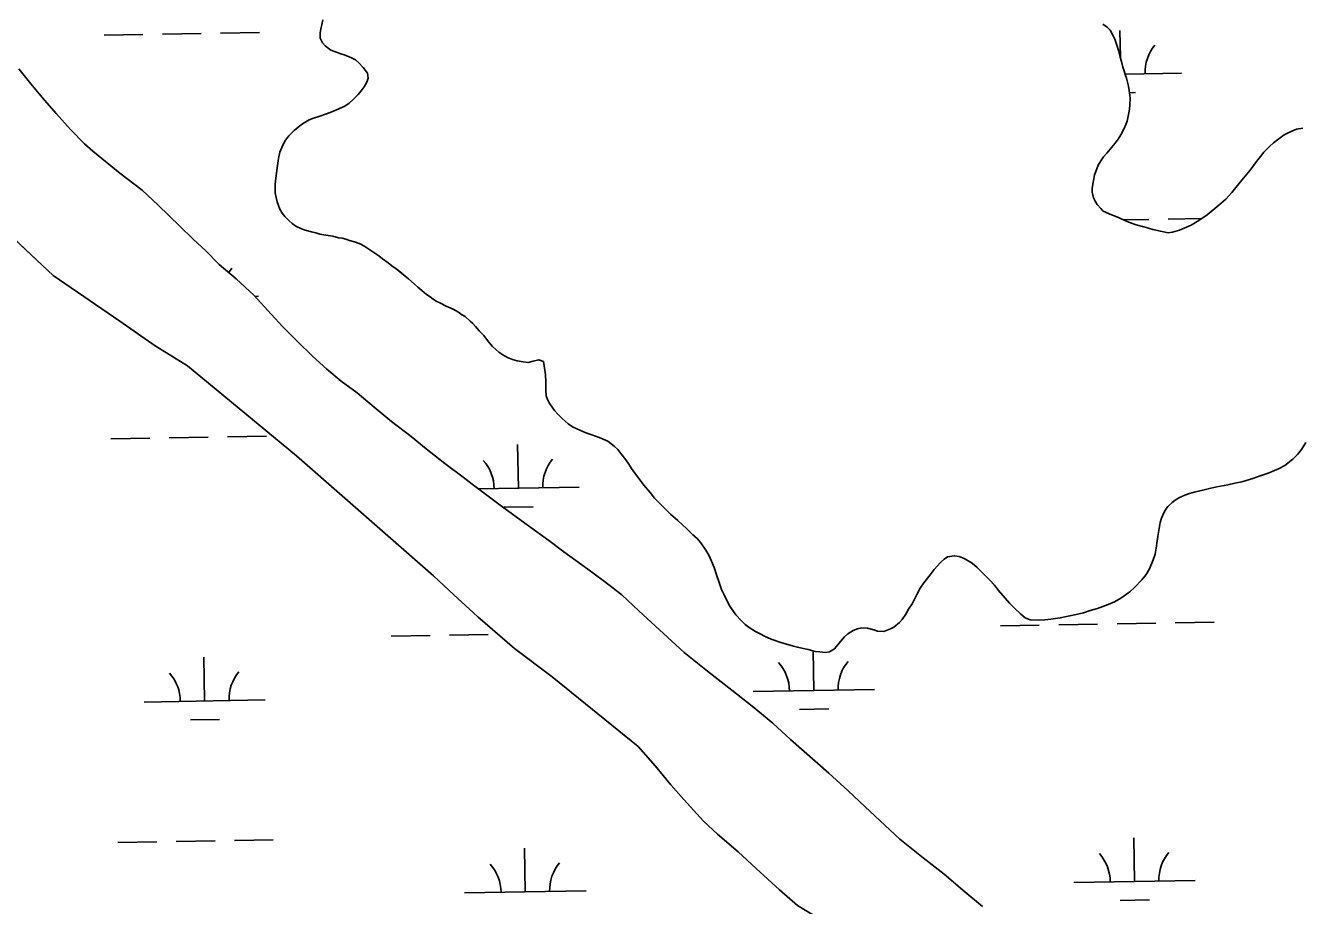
# Model space of a CAD drawing. Extents: x 3887375 to 3925618, y 296674 to 322633.
# Drawn here: x 3908812 to 3909864, y 303801 to 304526 of the extents above; entities that cross this region are included whole.
import ezdxf

# ---------------------------------------------------------------- set-up
doc = ezdxf.new("R2010")
doc.units = 0
doc.layers.add('V-TOPO-SHOR', color=7, linetype='Continuous')
doc.layers.add('V-WETL-SWMP', color=7, linetype='Continuous')

msp = doc.modelspace()

# ---------------------------------------------------------------- linework, layer by layer
at = {"layer": 'V-TOPO-SHOR'}
for points in [[(3909222.1, 304248.6), (3909217.1, 304249.4), (3909213.3, 304250.5), (3909209.1, 304252.1), (3909205.5, 304254.2), (3909202.1, 304256.5), (3909199.6, 304258.6), (3909196.8, 304261.3), (3909193.6, 304265.1), (3909189.6, 304270.1), (3909185.9, 304274.2), (3909183, 304277.7), (3909180.7, 304280), (3909178.4, 304282.1), (3909174.3, 304285.9), (3909171.4, 304287.6), (3909168.8, 304289.4), (3909164.5, 304292), (3909158.6, 304294.5), (3909154, 304296.8), (3909150.6, 304298.6), (3909147.9, 304300.3), (3909145.4, 304302.1), (3909142.6, 304304), (3909138.6, 304307.4), (3909135.4, 304310), (3909132.4, 304312.9), (3909127.8, 304316.8), (3909124.9, 304319.2), (3909122.1, 304321.5), (3909117.4, 304325.3), (3909114, 304327.7), (3909110.8, 304330.2), (3909106.2, 304333.4), (3909103.2, 304335.9), (3909099.9, 304338.2), (3909095, 304341.3), (3909091.6, 304343.5), (3909088.5, 304345.4), (3909084.1, 304347.2), (3909079.1, 304348.6), (3909076.1, 304349.6), (3909073.1, 304350.3), (3909069.9, 304350.8), (3909065.4, 304352.1), (3909059.7, 304352.9), (3909054.7, 304353.8), (3909051.4, 304354.7), (3909047.8, 304355.7), (3909042.6, 304357.1), (3909039.4, 304358.2), (3909035, 304360.3), (3909031.8, 304362.4), (3909029.3, 304364.7), (3909025.7, 304368.2), (3909023.7, 304371.1), (3909021.8, 304374.4), (3909019.6, 304380.5), (3909018.7, 304383.9), (3909017.8, 304387.8), (3909017.8, 304395), (3909018.3, 304400), (3909019.8, 304410.3), (3909020.7, 304416), (3909021.6, 304421.4), (3909024.2, 304427.1), (3909026.3, 304431.2), (3909029.2, 304434.7), (3909033.6, 304439.2), (3909036.9, 304442), (3909040.3, 304444.7), (3909045.8, 304447.9), (3909049.4, 304449.4), (3909053.8, 304450.8), (3909060.2, 304453), (3909064.4, 304454.6), (3909068.5, 304456.2), (3909075.1, 304459.3), (3909078.8, 304461.6), (3909082.2, 304464.6), (3909086.2, 304468.9), (3909088.7, 304471.9), (3909091.2, 304475.2), (3909093.3, 304478.9), (3909094.5, 304482.3), (3909094, 304486.5), (3909090.4, 304491.1), (3909086.7, 304494.9), (3909084, 304497.3), (3909080.6, 304499.1), (3909075.4, 304501.2), (3909071.9, 304502.4), (3909068.5, 304503.7), (3909063.7, 304505.4), (3909059.1, 304508.8), (3909056.7, 304511.3), (3909054.9, 304515.3), (3909054.9, 304519.6), (3909055.4, 304522.6), (3909057, 304530.3)], [(3909699.7, 304526.9), (3909703.3, 304524.3), (3909705.8, 304521.8), (3909707.9, 304517.7), (3909709.4, 304514.4), (3909711.2, 304509.4), (3909712.6, 304505.1), (3909714, 304499.6), (3909715.1, 304496.1), (3909716.2, 304491.3), (3909717.3, 304488.3), (3909718, 304485.2), (3909719.1, 304482.2), (3909720, 304478.9), (3909720.9, 304475.7), (3909721.4, 304472.1), (3909722, 304468.4), (3909722.2, 304465.4), (3909722, 304460.6), (3909721.5, 304456.5), (3909720.5, 304451.1), (3909719.6, 304446.9), (3909718.5, 304444), (3909717.3, 304440.8), (3909714.5, 304435.6), (3909712.2, 304432.1), (3909709.9, 304428.7), (3909705.8, 304423.7), (3909703, 304420.5), (3909700.2, 304417.5), (3909697.9, 304414.2), (3909695.9, 304410.7), (3909693.8, 304405.5), (3909692.8, 304402.5), (3909692.1, 304399.3), (3909691.4, 304394.8), (3909690.9, 304391.5), (3909690.9, 304388.3), (3909692, 304383.7), (3909693.2, 304380.8), (3909695, 304378.3), (3909697.9, 304374.8), (3909700, 304372.7), (3909706.8, 304369.8), (3909709.8, 304368.6), (3909713.2, 304367.2), (3909718.2, 304364.7), (3909722.3, 304363.2), (3909727.1, 304361.4), (3909733.5, 304359.7), (3909737.2, 304358.6), (3909740.9, 304357.6), (3909747, 304356.2), (3909753.4, 304354.9), (3909757.1, 304355.5), (3909762.8, 304357.1), (3909772.4, 304361.1), (3909778.8, 304365), (3909785.5, 304369.8), (3909795.1, 304377.7), (3909800.9, 304382.7), (3909806, 304388.2), (3909812.8, 304396.6), (3909816.8, 304401.6), (3909820.9, 304406.6), (3909826.2, 304413.7), (3909829.4, 304417.6), (3909832.2, 304421.2), (3909837, 304426), (3909840.2, 304429.1), (3909845.7, 304433.2), (3909849, 304435.5), (3909852.2, 304437.3), (3909855.2, 304438.7), (3909859.1, 304440.2), (3909864.3, 304441.2)], [(3908806.6, 304490.1), (3908816.6, 304477.7), (3908826.1, 304466.1), (3908837.5, 304453.3), (3908849.3, 304440), (3908860.7, 304428.3), (3908867.6, 304422.2), (3908889.8, 304403.9), (3908908.3, 304390), (3908921.5, 304377.6), (3908939.2, 304360.3), (3908949.9, 304349.8), (3908960.9, 304339.6), (3908971.8, 304328.8), (3908985.7, 304316.9), (3909000.5, 304303.1), (3909014.6, 304287.9), (3909024.1, 304277.3), (3909036.2, 304265.4), (3909048.7, 304253.2), (3909060.3, 304242.6), (3909072.3, 304232.7), (3909085.3, 304223), (3909099.5, 304211.1), (3909113.6, 304199.3), (3909130, 304186.9), (3909142.2, 304176.7), (3909157.7, 304164.8), (3909172.8, 304153.5), (3909180, 304147.7), (3909203.3, 304130.5), (3909226.5, 304113.4), (3909243.2, 304101.4), (3909255.5, 304092), (3909275.5, 304077.7), (3909288.1, 304068.3), (3909303.3, 304056.5), (3909317.4, 304043.4), (3909354.7, 304009.1), (3909373.9, 303993.7), (3909393.9, 303978), (3909410.7, 303964.9), (3909427.8, 303950.9), (3909442.4, 303937.3), (3909473.8, 303909.5), (3909489.7, 303895.2), (3909503.9, 303881.8), (3909532.5, 303855.2), (3909551.6, 303839.9), (3909568.9, 303826.4), (3909586, 303811.7), (3909600.4, 303799.7)], [(3908740.2, 304408.5), (3908834.9, 304319.6), (3908890, 304282.1), (3908918.9, 304261.8), (3908945.6, 304245.2), (3909035.5, 304171.1), (3909148.3, 304072.1), (3909164.9, 304056.5), (3909184.7, 304038.3), (3909215.1, 304012.4), (3909245.9, 303988.9), (3909316.9, 303931.5), (3909331.1, 303915.4), (3909343.7, 303900), (3909354.4, 303887.9), (3909370.8, 303870.1), (3909382.2, 303859.3), (3909399.3, 303844.8), (3909414.1, 303831), (3909433.2, 303813.3), (3909448, 303800.5), (3909464.8, 303790.3)], [(3909519.1, 304026.2), (3909514.1, 304026.6), (3909510.9, 304027.6), (3909505.9, 304029), (3909501.1, 304029.3), (3909497.6, 304028.4), (3909494, 304027.2), (3909489.6, 304024.3), (3909486.8, 304022), (3909483.4, 304018.2), (3909481.3, 304015.4), (3909478.5, 304012), (3909474.4, 304009.5), (3909470.8, 304009.1), (3909466.6, 304009.5), (3909462.8, 304009.8), (3909456.8, 304011.4), (3909451.6, 304012.6), (3909448.1, 304013.3), (3909444.9, 304014.2), (3909440.2, 304015.6), (3909437, 304016.5), (3909432.8, 304017.7), (3909429.7, 304018.9), (3909426.3, 304020.1), (3909421, 304022.4), (3909417.4, 304024.4), (3909413.5, 304026.3), (3909408.4, 304029.7), (3909405.1, 304032.1), (3909401.8, 304035.3), (3909397.3, 304040.1), (3909394.8, 304043.7), (3909392.3, 304047.2), (3909389.4, 304053), (3909387.4, 304057.1), (3909385.5, 304060.9), (3909383.3, 304067.4), (3909381.7, 304072.2), (3909379.5, 304079.1), (3909377.4, 304084.3), (3909375, 304089.1), (3909372.5, 304093.3), (3909368.4, 304099.3), (3909365.4, 304102.9), (3909362, 304106.1), (3909357, 304111), (3909353.4, 304114.2), (3909349.5, 304117.9), (3909343.6, 304123.1), (3909339.9, 304126.6), (3909336.1, 304130.3), (3909330.4, 304136.3), (3909326.8, 304140.8), (3909321.5, 304147), (3909318.4, 304150.9), (3909314.2, 304156.7), (3909311.5, 304160.6), (3909309.1, 304164.1), (3909306.6, 304167.7), (3909302.7, 304173), (3909300.2, 304176.2), (3909297.2, 304179), (3909292, 304183.1), (3909288.1, 304184.7), (3909284.7, 304186.1), (3909278.7, 304188.4), (3909274.6, 304189.8), (3909271.2, 304191), (3909266.4, 304193.3), (3909262.8, 304194.9), (3909259.2, 304197.4), (3909254.2, 304201.8), (3909250.9, 304205.1), (3909248, 304208.5), (3909244.2, 304213.8), (3909242.3, 304217.5), (3909241.2, 304220.6), (3909240.8, 304225.2), (3909240.8, 304228.6), (3909240.8, 304232.1), (3909240.4, 304237.8), (3909240, 304241.7), (3909239.5, 304245.3), (3909238.8, 304248.8), (3909235, 304250.2), (3909230.4, 304249), (3909226.2, 304247.9), (3909222.1, 304248.6)], [(3909866.8, 304182.1), (3909863.3, 304176.4), (3909859.9, 304172.1), (3909856.2, 304168.2), (3909849.5, 304163.2), (3909844.3, 304160.3), (3909835.8, 304156.9), (3909829.2, 304154.6), (3909823.2, 304152.4), (3909814.1, 304149.7), (3909808.5, 304148.5), (3909802.6, 304147.2), (3909793.5, 304145.4), (3909787.5, 304144.1), (3909782, 304142.8), (3909774.9, 304141), (3909771, 304140), (3909767.3, 304138.7), (3909762.1, 304136.4), (3909759.3, 304134.6), (3909756.8, 304132.6), (3909753.3, 304129.2), (3909751.3, 304126.7), (3909749.9, 304124), (3909748, 304119.6), (3909746.9, 304116), (3909746.2, 304112.8), (3909745.4, 304107.9), (3909744.8, 304104.7), (3909744.3, 304100.9), (3909743.6, 304094.9), (3909742.8, 304090.1), (3909741.2, 304085.3), (3909738, 304078), (3909735.2, 304073.3), (3909731.8, 304068.9), (3909726, 304062.8), (3909721.9, 304058.9), (3909714.5, 304053.7), (3909709.3, 304050.8), (3909704, 304048.5), (3909695.3, 304045.3), (3909689.3, 304043.5), (3909683.6, 304041.7), (3909675.1, 304039.7), (3909669.8, 304038.6), (3909664.6, 304037.5), (3909656.8, 304036.6), (3909651.8, 304036), (3909646.7, 304035.6), (3909639.7, 304036), (3909635.6, 304037.5), (3909632.1, 304040.6), (3909626.7, 304045.9), (3909622.8, 304049.6), (3909619.2, 304053.8), (3909613.7, 304060.2), (3909610.3, 304064.5), (3909606.5, 304068.5), (3909600.3, 304074.9), (3909596.2, 304079), (3909591.9, 304082.7), (3909585.5, 304086.6), (3909581.2, 304088), (3909577.3, 304088.7), (3909571.8, 304087.9), (3909568.8, 304086), (3909566, 304083.1), (3909560.8, 304077.4), (3909557.5, 304072.9), (3909552.3, 304066.5), (3909549.2, 304061.9), (3909546.5, 304056.7), (3909542.5, 304049.2), (3909539.6, 304044.8), (3909537.3, 304040.7), (3909534.2, 304036.1), (3909532, 304033.7), (3909527.4, 304029.8), (3909524.6, 304028.4), (3909519.1, 304026.2)]]:
    msp.add_lwpolyline(points, dxfattribs=at)
at = {"layer": 'V-WETL-SWMP'}
for p, q in [((3908876.9, 304517.6), (3908908.9, 304518.2)), ((3908924.9, 304518.5), (3908956.9, 304519)), ((3908972.9, 304519.3), (3909004.9, 304519.8)), ((3909714.1, 304499.4), (3909713.7, 304521.6)), ((3909717.9, 304485.6), (3909764.3, 304486.4)), ((3909721.7, 304470.3), (3909726.6, 304470.4)), ((3908740.2, 304408.5), (3908834.9, 304319.6)), ((3909753.5, 304366.2), (3909781.1, 304366.6)), ((3909716.6, 304365.5), (3909737.6, 304365.9)), ((3908834.9, 304319.6), (3908890, 304282.1)), ((3909001.1, 304302.5), (3909004, 304302.6)), ((3908890, 304282.1), (3908918.9, 304261.8)), ((3908918.9, 304261.8), (3908945.6, 304245.2)), ((3908945.6, 304245.2), (3909035.5, 304171.1)), ((3908882.6, 304185), (3908914.6, 304185.6)), ((3908930.6, 304185.8), (3908962.6, 304186.4)), ((3908978.6, 304186.7), (3909010.6, 304187.2)), ((3909218.2, 304144.3), (3909217.6, 304180.3)), ((3909035.5, 304171.1), (3909148.3, 304072.1)), ((3909185.3, 304143.8), (3909268.2, 304145.2)), ((3909206.5, 304128.7), (3909230.5, 304129.1)), ((3909148.3, 304072.1), (3909164.9, 304056.5)), ((3909164.9, 304056.5), (3909184.7, 304038.3)), ((3909184.7, 304038.3), (3909215.1, 304012.4)), ((3909615.3, 304031.1), (3909647.3, 304031.6)), ((3909663.3, 304031.9), (3909695.3, 304032.4)), ((3909711.3, 304032.7), (3909743.3, 304033.3)), ((3909759.3, 304033.5), (3909791.3, 304034.1)), ((3909113.4, 304022.5), (3909145.4, 304023)), ((3909161.4, 304023.3), (3909193.4, 304023.8)), ((3909215.1, 304012.4), (3909245.9, 303988.9)), ((3909461.6, 303977.7), (3909461, 304010.3)), ((3908959.7, 303969.1), (3908959.1, 304005.1)), ((3909245.9, 303988.9), (3909316.9, 303931.5)), ((3909411.6, 303976.8), (3909511.6, 303978.5)), ((3908909.8, 303968.2), (3909009.7, 303969.9)), ((3909449.8, 303962), (3909473.8, 303962.5)), ((3908948, 303953.4), (3908972, 303953.8)), ((3909316.9, 303931.5), (3909331.1, 303915.4)), ((3909331.1, 303915.4), (3909343.7, 303900)), ((3909343.7, 303900), (3909354.4, 303887.9)), ((3909354.4, 303887.9), (3909370.8, 303870.1)), ((3909370.8, 303870.1), (3909382.2, 303859.3)), ((3908888.3, 303852.4), (3908920.3, 303852.9)), ((3908936.3, 303853.2), (3908968.3, 303853.8)), ((3908984.3, 303854), (3909016.3, 303854.6)), ((3909382.2, 303859.3), (3909399.3, 303844.8)), ((3909725.8, 303820.3), (3909725.1, 303856.3)), ((3909223.9, 303811.7), (3909223.3, 303847.7)), ((3909399.3, 303844.8), (3909414.1, 303831)), ((3909414.1, 303831), (3909433.2, 303813.3)), ((3909675.8, 303819.5), (3909775.7, 303821.2)), ((3909173.9, 303810.9), (3909273.9, 303812.6)), ((3909433.2, 303813.3), (3909448, 303800.5)), ((3909714, 303804.7), (3909738, 303805.1))]:
    msp.add_line(p, q, dxfattribs=at)
for points in [[(3909057, 304530.3), (3909055.4, 304522.6), (3909054.9, 304519.6), (3909054.9, 304515.3), (3909056.7, 304511.3), (3909059.1, 304508.8), (3909063.7, 304505.4), (3909068.5, 304503.7), (3909071.9, 304502.4), (3909075.4, 304501.2), (3909080.6, 304499.1), (3909084, 304497.3), (3909086.7, 304494.9), (3909090.4, 304491.1), (3909094, 304486.5), (3909094.5, 304482.3), (3909093.3, 304478.9), (3909091.2, 304475.2), (3909088.7, 304471.9), (3909086.2, 304468.9), (3909082.2, 304464.6), (3909078.8, 304461.6), (3909075.1, 304459.3), (3909068.5, 304456.2), (3909064.4, 304454.6), (3909060.2, 304453), (3909053.8, 304450.8), (3909049.4, 304449.4), (3909045.8, 304447.9), (3909040.3, 304444.7), (3909036.9, 304442), (3909033.6, 304439.2), (3909029.2, 304434.7), (3909026.3, 304431.2), (3909024.2, 304427.1), (3909021.6, 304421.4), (3909020.7, 304416), (3909019.8, 304410.3), (3909018.3, 304400), (3909017.8, 304395), (3909017.8, 304387.8), (3909018.7, 304383.9), (3909019.6, 304380.5), (3909021.8, 304374.4), (3909023.7, 304371.1), (3909025.7, 304368.2), (3909029.3, 304364.7), (3909031.8, 304362.4), (3909035, 304360.3), (3909039.4, 304358.2), (3909042.6, 304357.1), (3909047.8, 304355.7), (3909051.4, 304354.7), (3909054.7, 304353.8), (3909059.7, 304352.9), (3909065.4, 304352.1), (3909069.9, 304350.8), (3909073.1, 304350.3)], [(3909695, 304378.3), (3909693.2, 304380.8), (3909692, 304383.7), (3909690.9, 304388.3), (3909690.9, 304391.5), (3909691.4, 304394.8), (3909692.1, 304399.3), (3909692.8, 304402.5), (3909693.8, 304405.5), (3909695.9, 304410.7), (3909697.9, 304414.2), (3909700.2, 304417.5), (3909703, 304420.5), (3909705.8, 304423.7), (3909709.9, 304428.7), (3909712.2, 304432.1), (3909714.5, 304435.6), (3909717.3, 304440.8), (3909718.5, 304444), (3909719.6, 304446.9), (3909720.5, 304451.1), (3909721.5, 304456.5), (3909722, 304460.6), (3909722.2, 304465.4), (3909722, 304468.4), (3909721.4, 304472.1), (3909720.9, 304475.7), (3909720, 304478.9), (3909719.1, 304482.2), (3909718, 304485.2), (3909717.3, 304488.3), (3909716.2, 304491.3), (3909715.1, 304496.1), (3909714, 304499.6), (3909712.6, 304505.1), (3909711.2, 304509.4), (3909709.4, 304514.4), (3909707.9, 304517.7), (3909705.8, 304521.8), (3909703.3, 304524.3), (3909699.7, 304526.9)], [(3909354.7, 304009.1), (3909317.4, 304043.4), (3909303.3, 304056.5), (3909288.1, 304068.3), (3909275.5, 304077.7), (3909255.5, 304092), (3909243.2, 304101.4), (3909226.5, 304113.4), (3909203.3, 304130.5), (3909180, 304147.7), (3909172.8, 304153.5), (3909157.7, 304164.8), (3909142.2, 304176.7), (3909130, 304186.9), (3909113.6, 304199.3), (3909099.5, 304211.1), (3909085.3, 304223), (3909072.3, 304232.7), (3909060.3, 304242.6), (3909048.7, 304253.2), (3909036.2, 304265.4), (3909024.1, 304277.3), (3909014.6, 304287.9), (3909000.5, 304303.1), (3908985.7, 304316.9), (3908971.8, 304328.8), (3908960.9, 304339.6), (3908949.9, 304349.8), (3908939.2, 304360.3), (3908921.5, 304377.6), (3908908.3, 304390), (3908889.8, 304403.9), (3908867.6, 304422.2), (3908860.7, 304428.3), (3908849.3, 304440), (3908837.5, 304453.3), (3908826.1, 304466.1), (3908816.6, 304477.7), (3908806.6, 304490.1)], [(3909864.3, 304441.2), (3909859.1, 304440.2), (3909855.2, 304438.7), (3909852.2, 304437.3), (3909849, 304435.5), (3909845.7, 304433.2), (3909840.2, 304429.1), (3909837, 304426), (3909832.2, 304421.2), (3909829.4, 304417.6), (3909826.2, 304413.7), (3909820.9, 304406.6), (3909816.8, 304401.6), (3909812.8, 304396.6), (3909806, 304388.2), (3909800.9, 304382.7), (3909795.1, 304377.7), (3909785.5, 304369.8), (3909778.8, 304365), (3909772.4, 304361.1), (3909762.8, 304357.1), (3909757.1, 304355.5), (3909753.4, 304354.9), (3909747, 304356.2), (3909740.9, 304357.6), (3909737.2, 304358.6), (3909733.5, 304359.7), (3909727.1, 304361.4), (3909722.3, 304363.2), (3909718.2, 304364.7), (3909713.2, 304367.2), (3909709.8, 304368.6), (3909706.8, 304369.8), (3909700, 304372.7), (3909697.9, 304374.8), (3909695, 304378.3)], [(3909073.1, 304350.3), (3909076.1, 304349.6), (3909079.1, 304348.6), (3909084.1, 304347.2), (3909088.5, 304345.4), (3909091.6, 304343.5), (3909095, 304341.3), (3909099.9, 304338.2), (3909103.1, 304335.9), (3909106.2, 304333.4), (3909110.8, 304330.2), (3909114, 304327.7), (3909117.4, 304325.3), (3909122, 304321.5), (3909124.9, 304319.2), (3909127.8, 304316.8), (3909132.4, 304312.9), (3909135.4, 304310), (3909138.6, 304307.4), (3909142.6, 304304), (3909145.4, 304302.1), (3909147.9, 304300.3), (3909150.6, 304298.6), (3909154, 304296.8), (3909158.6, 304294.5), (3909164.5, 304292), (3909168.8, 304289.4), (3909171.4, 304287.6), (3909174.3, 304285.9), (3909178.4, 304282.1), (3909180.7, 304280), (3909183, 304277.7), (3909185.9, 304274.2), (3909189.6, 304270.1), (3909193.6, 304265.1), (3909196.8, 304261.3), (3909199.6, 304258.6), (3909202.1, 304256.5), (3909205.5, 304254.2), (3909209.1, 304252.1), (3909213.3, 304250.5), (3909217.1, 304249.4), (3909222.1, 304248.6), (3909226.2, 304247.9), (3909230.4, 304249), (3909235, 304250.2), (3909238.8, 304248.8), (3909239.5, 304245.3), (3909240, 304241.7), (3909240.4, 304237.8), (3909240.8, 304232.1), (3909240.8, 304228.6), (3909240.8, 304225.2), (3909241.2, 304220.6), (3909242.3, 304217.5), (3909244.2, 304213.8), (3909248, 304208.5), (3909250.9, 304205.1), (3909254.2, 304201.8), (3909259.2, 304197.4), (3909262.8, 304194.9), (3909266.4, 304193.3), (3909271.2, 304191), (3909274.6, 304189.8), (3909278.7, 304188.4), (3909284.7, 304186.1), (3909288.1, 304184.7), (3909292, 304183.1), (3909297.2, 304179), (3909300.2, 304176.2), (3909302.7, 304173), (3909306.6, 304167.7), (3909309.1, 304164.1), (3909311.5, 304160.6), (3909314.2, 304156.7), (3909318.4, 304150.9), (3909321.5, 304147), (3909326.8, 304140.8), (3909330.4, 304136.3), (3909336.1, 304130.3), (3909339.9, 304126.6), (3909343.6, 304123.1), (3909349.5, 304117.9), (3909353.4, 304114.2), (3909357, 304111), (3909362, 304106.1), (3909365.4, 304102.9), (3909368.4, 304099.3), (3909372.5, 304093.3), (3909375, 304089.1), (3909377.4, 304084.3), (3909379.5, 304079.1), (3909381.7, 304072.2), (3909383.3, 304067.4), (3909385.5, 304060.9), (3909387.4, 304057.1), (3909389.4, 304053), (3909392.3, 304047.2), (3909394.8, 304043.7), (3909397.3, 304040.1), (3909401.8, 304035.3)], [(3909808.5, 304148.5), (3909814.1, 304149.7), (3909823.2, 304152.4), (3909829.2, 304154.6), (3909835.8, 304156.9), (3909844.3, 304160.3), (3909849.5, 304163.2), (3909856.2, 304168.2), (3909859.9, 304172.1), (3909863.3, 304176.4), (3909866.8, 304182.1)], [(3909401.8, 304035.3), (3909405.1, 304032.1), (3909408.4, 304029.7), (3909413.5, 304026.3), (3909417.4, 304024.4), (3909421, 304022.4), (3909426.3, 304020.1), (3909429.7, 304018.9), (3909432.8, 304017.7), (3909437, 304016.5), (3909440.2, 304015.6), (3909444.9, 304014.2), (3909448.1, 304013.3), (3909451.6, 304012.6), (3909456.8, 304011.4), (3909462.8, 304009.8), (3909466.6, 304009.5), (3909470.8, 304009.1), (3909474.4, 304009.5), (3909478.5, 304012), (3909481.3, 304015.4), (3909483.4, 304018.2), (3909486.8, 304022), (3909489.6, 304024.3), (3909494, 304027.2), (3909497.6, 304028.4), (3909501.1, 304029.3), (3909505.9, 304029), (3909510.9, 304027.6), (3909514.1, 304026.6), (3909519.1, 304026.2), (3909524.6, 304028.4), (3909527.4, 304029.8), (3909532, 304033.7), (3909534.2, 304036.1), (3909537.3, 304040.7), (3909539.6, 304044.8), (3909542.5, 304049.2), (3909546.5, 304056.7), (3909549.2, 304061.9), (3909552.3, 304066.5), (3909557.5, 304072.9), (3909560.8, 304077.4), (3909566, 304083.1), (3909568.8, 304086), (3909571.8, 304087.9), (3909577.3, 304088.7), (3909581.2, 304088), (3909585.5, 304086.6), (3909591.9, 304082.7), (3909596.2, 304079), (3909600.3, 304074.9), (3909606.5, 304068.5), (3909610.3, 304064.5), (3909613.7, 304060.2), (3909619.2, 304053.8), (3909622.8, 304049.6), (3909626.7, 304045.9), (3909632.1, 304040.6), (3909635.6, 304037.5), (3909639.7, 304036), (3909646.7, 304035.6), (3909651.8, 304036), (3909656.8, 304036.6), (3909664.6, 304037.5), (3909669.8, 304038.6), (3909675.1, 304039.7), (3909683.6, 304041.7), (3909689.3, 304043.5), (3909695.3, 304045.3), (3909704, 304048.5), (3909709.3, 304050.8), (3909714.5, 304053.7), (3909721.9, 304058.9), (3909726, 304062.8), (3909731.8, 304068.9), (3909735.2, 304073.3), (3909738, 304078), (3909741.2, 304085.3), (3909742.8, 304090.1), (3909743.6, 304094.9), (3909744.3, 304100.9), (3909744.8, 304104.7), (3909745.4, 304107.9), (3909746.2, 304112.8), (3909746.9, 304116), (3909748, 304119.6), (3909749.9, 304124), (3909751.3, 304126.7), (3909753.3, 304129.2), (3909756.8, 304132.6), (3909759.3, 304134.6), (3909762.1, 304136.4), (3909767.3, 304138.7), (3909771, 304140), (3909774.9, 304141), (3909782, 304142.8), (3909787.5, 304144.1), (3909793.5, 304145.4), (3909802.6, 304147.2), (3909808.5, 304148.5)], [(3909600.4, 303799.7), (3909586, 303811.7), (3909568.9, 303826.4), (3909551.6, 303839.9), (3909532.5, 303855.2), (3909503.9, 303881.8), (3909489.7, 303895.2), (3909473.8, 303909.5), (3909442.4, 303937.3), (3909427.8, 303950.9), (3909410.7, 303964.9), (3909393.9, 303978), (3909373.9, 303993.7), (3909354.7, 304009.1)]]:
    msp.add_lwpolyline(points, dxfattribs=at)
for centre, start, end in [((3909769.6, 304487), 140.2115, 181.7552), ((3909009.3, 304303.1), 140.2115, 147.33), ((3909163, 304143.9), 0.2115, 41.7552), ((3909273.4, 304145.8), 140.2115, 181.7552), ((3909406.3, 303977.2), 0.2115, 41.7552), ((3909516.8, 303979.1), 140.2115, 181.7552), ((3908904.5, 303968.6), 0.2115, 41.7552), ((3909015, 303970.5), 140.2115, 181.7552), ((3909670.5, 303819.9), 0.2115, 41.7552), ((3909781, 303821.8), 140.2115, 181.7552), ((3909168.7, 303811.2), 0.2115, 41.7552), ((3909279.1, 303813.1), 140.2115, 181.7552)]:
    msp.add_arc(centre, 35.2, start, end, dxfattribs=at)

doc.saveas('drawing.dxf')
